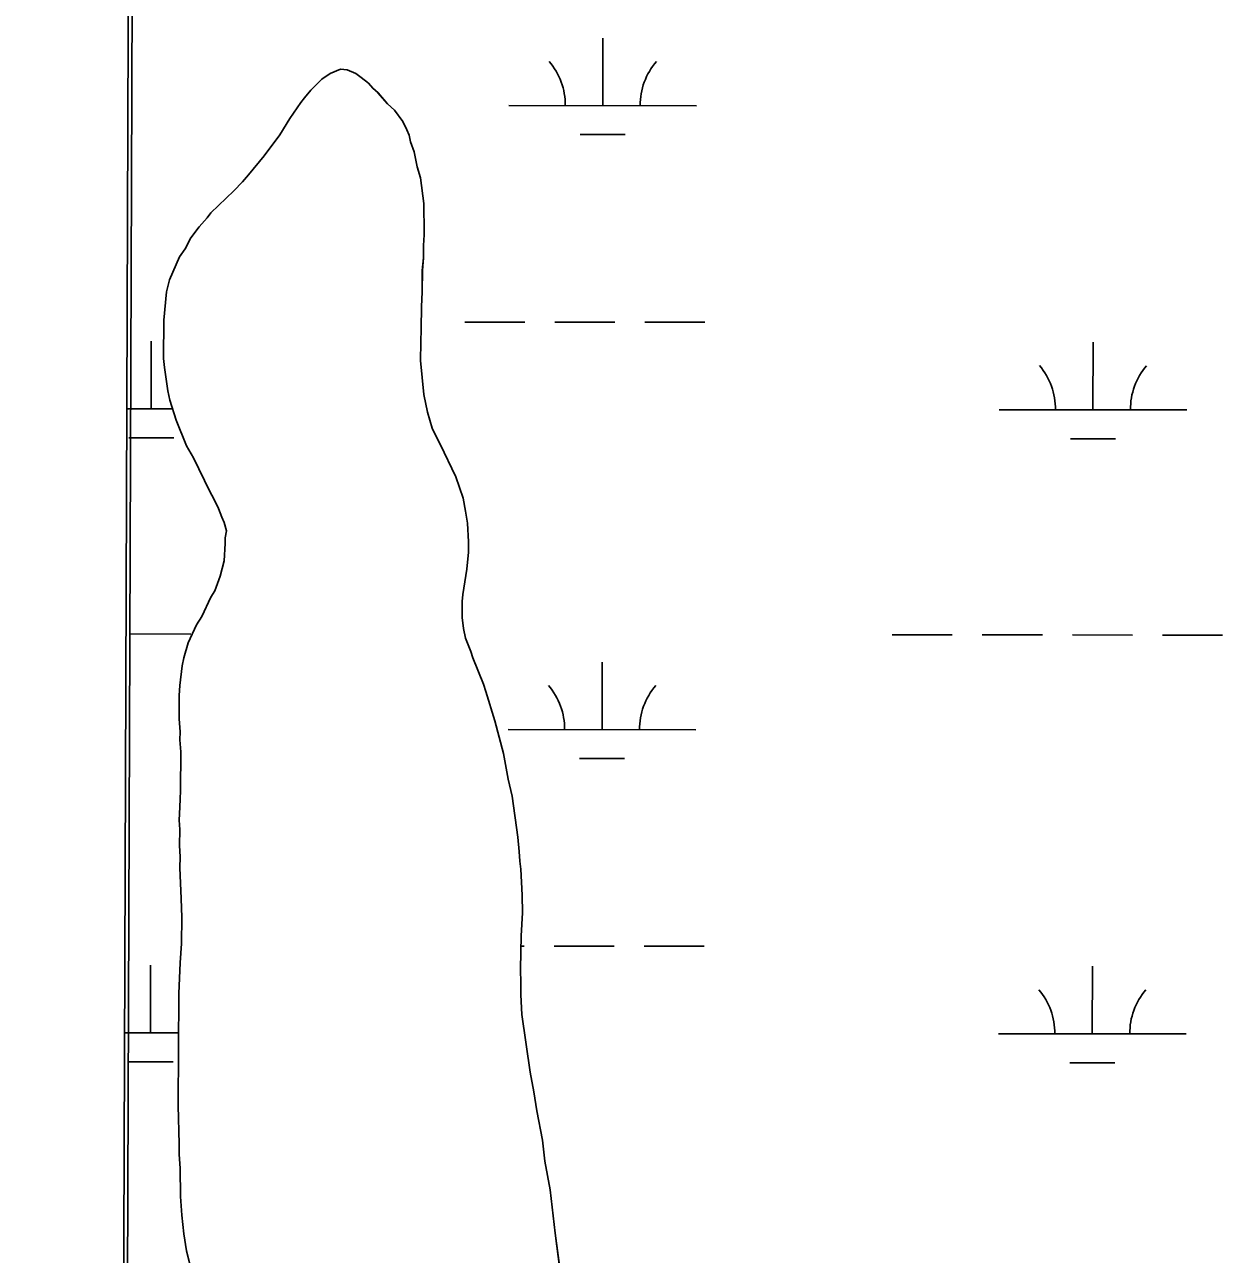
# Model space of a CAD drawing. Extents: x 3148686 to 3186545, y 916144 to 941516.
# Drawn here: x 3152922 to 3153565, y 936960 to 937616 of the extents above; entities that cross this region are included whole.
import ezdxf

# ---------------------------------------------------------------- set-up
doc = ezdxf.new("R2010")
doc.units = 0
for name, color, linetype in [('V-GRID-FRAM', 7, 'Continuous'), ('V-SITE-VEGE', 7, 'Continuous'), ('V-TOPO-SHOR', 7, 'Continuous'), ('V-WETL-SWMP', 7, 'Continuous')]:
    doc.layers.add(name, color=color, linetype=linetype)

msp = doc.modelspace()

# ---------------------------------------------------------------- linework, layer by layer
at = {"layer": 'V-GRID-FRAM'}
msp.add_lwpolyline([(3152987.17, 939742.73), (3184296.34, 939644.82), (3184247.4, 921455.76), (3152922.35, 921553.72), (3152987.17, 939742.73)], dxfattribs=at)
at = {"layer": 'V-SITE-VEGE'}
for p, q in [((3152987.17, 939742.73), (3152966.83, 934035.8)), ((3153085.24, 937589.61), (3153090.65, 937591.84)), ((3153090.65, 937591.84), (3153094.34, 937591.52)), ((3153094.34, 937591.52), (3153098.86, 937589.5)), ((3153074.95, 937580.61), (3153080.68, 937586.53)), ((3153080.68, 937586.53), (3153085.24, 937589.61)), ((3153098.86, 937589.5), (3153101.68, 937587.49)), ((3153101.68, 937587.49), (3153105.63, 937584.34)), ((3153071.52, 937576.67), (3153074.95, 937580.61)), ((3153105.63, 937584.34), (3153107.88, 937581.77)), ((3153107.88, 937581.77), (3153110.7, 937579.19)), ((3153110.7, 937579.19), (3153115.75, 937573.47)), ((3153063.76, 937565.67), (3153069.51, 937574.13)), ((3153069.51, 937574.13), (3153071.52, 937576.67)), ((3153115.75, 937573.47), (3153119.42, 937570.03)), ((3153058.3, 937556.92), (3153063.76, 937565.67)), ((3153119.42, 937570.03), (3153123.91, 937564.04)), ((3153123.91, 937564.04), (3153126.14, 937559.48)), ((3153126.14, 937559.48), (3153127.25, 937556.63)), ((3153049.98, 937545.63), (3153058.3, 937556.92)), ((3153127.25, 937556.63), (3153128.07, 937553.22)), ((3153128.07, 937553.22), (3153130.02, 937547.82)), ((3153041.67, 937535.48), (3153049.98, 937545.63)), ((3153130.02, 937547.82), (3153131.65, 937539.86)), ((3153131.65, 937539.86), (3153133.31, 937533.89)), ((3153038.52, 937531.82), (3153041.67, 937535.48)), ((3153133.31, 937533.89), (3153135.19, 937520.25)), ((3153021.64, 937515.22), (3153033.94, 937527.03)), ((3153033.94, 937527.03), (3153038.52, 937531.82)), ((3153135.19, 937520.25), (3153135.14, 937514.57)), ((3153015.33, 937507.89), (3153019.63, 937512.68)), ((3153019.63, 937512.68), (3153021.64, 937515.22)), ((3153135.14, 937514.57), (3153135.39, 937510.31)), ((3153011.03, 937501.97), (3153015.33, 937507.89)), ((3153135.39, 937510.31), (3153135.33, 937503.51)), ((3153007.86, 937496.03), (3153011.03, 937501.97)), ((3153135.33, 937503.51), (3153135, 937497.83)), ((3153004.99, 937491.8), (3153007.86, 937496.03)), ((3153135, 937497.83), (3153134.95, 937491.31)), ((3152999.5, 937479.64), (3153004.99, 937491.8)), ((3153134.95, 937491.31), (3153134.33, 937484.5)), ((3152998.02, 937473.13), (3152999.5, 937479.64)), ((3153134.33, 937484.5), (3153134.23, 937473.15)), ((3152996.48, 937458.1), (3152998.02, 937473.13)), ((3153134.23, 937473.15), (3153133.88, 937465.21)), ((3153133.88, 937465.21), (3153133.79, 937453.58)), ((3152996.31, 937437.67), (3152996.48, 937458.1)), ((3153133.79, 937453.58), (3153133.44, 937446.2)), ((3153133.44, 937446.2), (3153133.36, 937436.55)), ((3152996.84, 937432.85), (3152996.31, 937437.67)), ((3153133.36, 937436.55), (3153135.2, 937418.38)), ((3152998.73, 937420.34), (3152996.84, 937432.85)), ((3152999.82, 937415.51), (3152998.73, 937420.34)), ((3153003.14, 937404.7), (3152999.82, 937415.51)), ((3153135.2, 937418.38), (3153137.11, 937409)), ((3153137.11, 937409), (3153139.59, 937400.46)), ((3153008.7, 937391.04), (3153003.14, 937404.7)), ((3153139.59, 937400.46), (3153141.27, 937396.76)), ((3153141.27, 937396.76), (3153143.78, 937391.92)), ((3153012.34, 937384.76), (3153008.7, 937391.04)), ((3153143.78, 937391.92), (3153152.15, 937374.54)), ((3153020.99, 937366.81), (3153012.34, 937384.76)), ((3153152.15, 937374.54), (3153156.03, 937363.16)), ((3153023.23, 937362.82), (3153020.99, 937366.81)), ((3153025.74, 937357.7), (3153023.23, 937362.82)), ((3153156.03, 937363.16), (3153157.39, 937356.33)), ((3153027.41, 937353.14), (3153025.74, 937357.7)), ((3153157.39, 937356.33), (3153158.48, 937349.8)), ((3153028.8, 937350.29), (3153027.41, 937353.14)), ((3153029.9, 937345.74), (3153028.8, 937350.29)), ((3153158.48, 937349.8), (3153158.96, 937339.86)), ((3153029.27, 937338.94), (3153029.3, 937342.06)), ((3153029.3, 937342.06), (3153029.9, 937345.74)), ((3153028.63, 937329.86), (3153029.27, 937338.94)), ((3153158.96, 937339.86), (3153158.92, 937334.19)), ((3153026.58, 937321.65), (3153028.63, 937329.86)), ((3153158.61, 937330.79), (3153157.99, 937325.4)), ((3153158.92, 937334.19), (3153158.61, 937330.79)), ((3153157.99, 937325.4), (3153155.9, 937311.8)), ((3153023.68, 937313.73), (3153026.58, 937321.65)), ((3153016.75, 937300.17), (3153021.66, 937310.34)), ((3153021.66, 937310.34), (3153023.68, 937313.73)), ((3153155.9, 937311.8), (3153155.58, 937308.11)), ((3153155.58, 937308.11), (3153155.51, 937299.6)), ((3153013.88, 937295.65), (3153016.75, 937300.17)), ((3153155.51, 937299.6), (3153156.31, 937293.63)), ((3153009.55, 937286.03), (3153013.88, 937295.65)), ((3153156.31, 937293.63), (3153157.41, 937288.51)), ((3153007.21, 937278.11), (3153009.55, 937286.03)), ((3153157.41, 937288.51), (3153160.19, 937281.4)), ((3153006.32, 937273.86), (3153007.21, 937278.11)), ((3153160.19, 937281.4), (3153161.29, 937277.99)), ((3153161.29, 937277.99), (3153166.85, 937264.03)), ((3153005.1, 937263.37), (3153006.32, 937273.86)), ((3153004.78, 937257.98), (3153005.1, 937263.37)), ((3153166.85, 937264.03), (3153168.24, 937260.05)), ((3153004.67, 937245.5), (3153004.78, 937257.98)), ((3153168.24, 937260.05), (3153172.94, 937244.4)), ((3153005.19, 937238.68), (3153004.67, 937245.5)), ((3153172.94, 937244.4), (3153177.62, 937227.06)), ((3153005.15, 937234.42), (3153005.19, 937238.68)), ((3153005.67, 937227.9), (3153005.15, 937234.42)), ((3153005.5, 937207.18), (3153005.67, 937227.9)), ((3153177.62, 937227.06), (3153180.06, 937213.42)), ((3153180.06, 937213.42), (3153182.26, 937204.32)), ((3153005.18, 937202.93), (3153005.5, 937207.18)), ((3153182.26, 937204.32), (3153185.2, 937182.44)), ((3153004.8, 937191.58), (3153005.14, 937198.39)), ((3153005.14, 937198.39), (3153005.18, 937202.93)), ((3153005.04, 937186.47), (3153004.8, 937191.58)), ((3153004.97, 937177.96), (3153005.04, 937186.47)), ((3153185.2, 937182.44), (3153185.99, 937174.78)), ((3153005.21, 937172), (3153004.97, 937177.96)), ((3153005.16, 937166.04), (3153005.21, 937172)), ((3153185.99, 937174.78), (3153186.23, 937169.66)), ((3153005.88, 937149.86), (3153005.16, 937166.04)), ((3153186.23, 937169.66), (3153186.76, 937165.41)), ((3153186.76, 937165.41), (3153187.5, 937151.49)), ((3153006.08, 937139.64), (3153005.88, 937149.86)), ((3153187.5, 937151.49), (3153187.71, 937142.13)), ((3153005.96, 937125.74), (3153006.08, 937139.64)), ((3153187.71, 937142.13), (3153187.04, 937129.93)), ((3153005.31, 937115.53), (3153005.96, 937125.74)), ((3153187.04, 937129.93), (3153186.61, 937112.34)), ((3153004.61, 937099.07), (3153005.31, 937115.53)), ((3153186.61, 937112.34), (3153186.83, 937104.4)), ((3153186.83, 937104.4), (3153186.78, 937098.44)), ((3153004.12, 937039.49), (3153004.61, 937099.07)), ((3153186.78, 937098.44), (3153187.27, 937087.93)), ((3153187.27, 937087.93), (3153191.84, 937057.25)), ((3153191.84, 937057.25), (3153193.74, 937046.73)), ((3153193.74, 937046.73), (3153195.35, 937036.5)), ((3153004.81, 937018.77), (3153004.12, 937039.49)), ((3153195.35, 937036.5), (3153198.35, 937020.87)), ((3153198.35, 937020.87), (3153199.68, 937009.8)), ((3153004.76, 937013.38), (3153004.81, 937018.77)), ((3153005.27, 937005.99), (3153004.76, 937013.38)), ((3153199.68, 937009.8), (3153202.39, 936994.45)), ((3153005.43, 936990.95), (3153005.27, 937005.99)), ((3153202.39, 936994.45), (3153205.04, 936971.44)), ((3153006.2, 936981.02), (3153005.43, 936990.95)), ((3153007.25, 936971.08), (3153006.2, 936981.02)), ((3153008.6, 936961.98), (3153007.25, 936971.08)), ((3153205.04, 936971.44), (3153208.79, 936943.6)), ((3153014.92, 936936.96), (3153008.6, 936961.98))]:
    msp.add_line(p, q, dxfattribs=at)
at = {"layer": 'V-TOPO-SHOR'}
for points in [[(3153185.99, 937174.77), (3153185.2, 937182.44), (3153182.26, 937204.32), (3153180.06, 937213.42), (3153177.62, 937227.06), (3153172.94, 937244.4), (3153168.24, 937260.05), (3153166.85, 937264.03), (3153161.29, 937277.98), (3153160.19, 937281.4), (3153157.41, 937288.51), (3153156.31, 937293.63), (3153155.51, 937299.6), (3153155.58, 937308.11), (3153155.9, 937311.8), (3153157.99, 937325.4), (3153158.61, 937330.79), (3153158.92, 937334.19), (3153158.96, 937339.86), (3153158.48, 937349.8), (3153157.4, 937356.33), (3153156.03, 937363.16), (3153152.15, 937374.54), (3153143.78, 937391.92), (3153141.27, 937396.76), (3153139.59, 937400.46), (3153137.11, 937409), (3153135.2, 937418.38), (3153133.36, 937436.55), (3153133.44, 937446.2), (3153133.79, 937453.58), (3153133.88, 937465.21), (3153134.23, 937473.15), (3153134.33, 937484.5), (3153134.95, 937491.31), (3153135, 937497.83), (3153135.33, 937503.51), (3153135.39, 937510.31), (3153135.14, 937514.57), (3153135.19, 937520.25), (3153133.31, 937533.89), (3153131.65, 937539.86), (3153130.02, 937547.82), (3153128.07, 937553.22), (3153127.25, 937556.63), (3153126.14, 937559.48), (3153123.91, 937564.04), (3153119.42, 937570.03), (3153115.75, 937573.47), (3153110.7, 937579.19), (3153107.88, 937581.77), (3153105.63, 937584.34), (3153101.68, 937587.49), (3153098.86, 937589.5), (3153094.34, 937591.52), (3153090.65, 937591.84), (3153085.24, 937589.61), (3153080.68, 937586.53), (3153074.95, 937580.61), (3153071.52, 937576.67), (3153069.51, 937574.13), (3153063.76, 937565.67), (3153058.3, 937556.92), (3153049.98, 937545.63), (3153041.67, 937535.48), (3153038.52, 937531.82), (3153033.94, 937527.03), (3153021.64, 937515.22), (3153019.63, 937512.68), (3153015.33, 937507.89), (3153011.03, 937501.97), (3153007.86, 937496.03), (3153004.99, 937491.8), (3152999.5, 937479.64), (3152998.02, 937473.13), (3152996.48, 937458.1), (3152996.31, 937437.67), (3152996.84, 937432.85), (3152998.73, 937420.34), (3152999.82, 937415.51), (3153003.14, 937404.7), (3153008.7, 937391.04), (3153012.34, 937384.76), (3153020.99, 937366.81), (3153023.23, 937362.82), (3153025.74, 937357.7), (3153027.41, 937353.14), (3153028.8, 937350.29), (3153029.9, 937345.74), (3153029.3, 937342.06), (3153029.27, 937338.94), (3153028.63, 937329.86), (3153026.58, 937321.65), (3153023.68, 937313.73), (3153021.66, 937310.34), (3153016.75, 937300.17), (3153013.88, 937295.65), (3153009.55, 937286.04), (3153007.21, 937278.11), (3153006.33, 937273.86), (3153005.1, 937263.37)], [(3153005.1, 937263.37), (3153004.78, 937257.98), (3153004.67, 937245.5), (3153005.19, 937238.68), (3153005.15, 937234.42), (3153005.67, 937227.9), (3153005.5, 937207.18), (3153005.18, 937202.93), (3153005.14, 937198.39), (3153004.8, 937191.58), (3153005.04, 937186.47), (3153004.97, 937177.96), (3153005.21, 937172), (3153005.16, 937166.04), (3153005.88, 937149.86), (3153006.08, 937139.64), (3153005.96, 937125.74), (3153005.31, 937115.53), (3153004.61, 937099.07), (3153004.12, 937039.49), (3153004.81, 937018.77), (3153004.76, 937013.38), (3153005.27, 937005.99), (3153005.43, 936990.95), (3153006.2, 936981.02), (3153007.25, 936971.08), (3153008.6, 936961.98), (3153014.92, 936936.96)], [(3153208.79, 936943.6), (3153205.04, 936971.44), (3153202.39, 936994.45), (3153199.68, 937009.8), (3153198.35, 937020.87), (3153195.36, 937036.5), (3153193.74, 937046.73), (3153191.84, 937057.25), (3153187.27, 937087.93), (3153186.78, 937098.44), (3153186.83, 937104.4), (3153186.61, 937112.34), (3153187.04, 937129.93), (3153187.71, 937142.13), (3153187.5, 937151.49), (3153186.76, 937165.41), (3153186.23, 937169.66), (3153185.99, 937174.77)]]:
    msp.add_lwpolyline(points, dxfattribs=at)
at = {"layer": 'V-WETL-SWMP'}
for p, q in [((3153230.48, 937572.44), (3153230.51, 937608.44)), ((3153180.48, 937572.5), (3153280.48, 937572.39)), ((3153218.46, 937557.03), (3153242.46, 937557)), ((3153156.95, 937457.09), (3153188.95, 937457.06)), ((3153204.95, 937457.04), (3153236.95, 937457.01)), ((3153252.95, 937456.99), (3153284.95, 937456.95)), ((3152989.83, 937410.84), (3152989.87, 937446.84)), ((3153491.74, 937410.31), (3153491.78, 937446.31)), ((3152976.84, 937410.85), (3153001.26, 937410.82)), ((3153441.74, 937410.36), (3153541.74, 937410.25)), ((3152977.82, 937395.42), (3153001.82, 937395.39)), ((3153479.73, 937394.89), (3153503.73, 937394.86)), ((3152978.86, 937290.78), (3153010.86, 937290.74)), ((3153384.77, 937290.35), (3153416.77, 937290.32)), ((3153432.77, 937290.3), (3153464.77, 937290.26)), ((3153480.77, 937290.25), (3153512.77, 937290.21)), ((3153528.77, 937290.2), (3153560.77, 937290.16)), ((3153230.13, 937239.77), (3153230.16, 937275.77)), ((3153180.13, 937239.82), (3153280.13, 937239.72)), ((3153218.11, 937224.35), (3153242.11, 937224.33)), ((3153186.91, 937124.38), (3153188.6, 937124.38)), ((3153204.6, 937124.36), (3153236.6, 937124.33)), ((3153252.6, 937124.31), (3153284.6, 937124.28)), ((3152989.48, 937078.16), (3152989.52, 937114.16)), ((3153491.39, 937077.63), (3153491.43, 937113.63)), ((3152975.65, 937078.18), (3153004.44, 937078.15)), ((3153441.39, 937077.68), (3153541.39, 937077.58)), ((3152977.47, 937062.74), (3153001.47, 937062.72)), ((3153479.38, 937062.21), (3153503.38, 937062.19))]:
    msp.add_line(p, q, dxfattribs=at)
for points in [[(3152985.16, 939745.14), (3152962, 933246.45)], [(3153014.92, 936936.96), (3153008.6, 936961.98), (3153007.25, 936971.08), (3153006.2, 936981.02), (3153005.43, 936990.95), (3153005.27, 937005.99), (3153004.76, 937013.38), (3153004.81, 937018.77), (3153004.12, 937039.49), (3153004.61, 937099.07), (3153005.31, 937115.53), (3153005.97, 937125.74), (3153006.08, 937139.64), (3153005.88, 937149.86), (3153005.16, 937166.04), (3153005.21, 937172), (3153004.97, 937177.96), (3153005.04, 937186.47), (3153004.8, 937191.58), (3153005.14, 937198.39), (3153005.18, 937202.93), (3153005.5, 937207.18), (3153005.67, 937227.9), (3153005.15, 937234.43), (3153005.19, 937238.68), (3153004.67, 937245.5), (3153004.78, 937257.98), (3153005.1, 937263.37), (3153006.33, 937273.86), (3153007.21, 937278.11), (3153009.55, 937286.04), (3153013.88, 937295.65), (3153016.76, 937300.16), (3153021.66, 937310.34), (3153023.68, 937313.73), (3153026.58, 937321.65), (3153028.63, 937329.86), (3153029.27, 937338.94), (3153029.3, 937342.06), (3153029.9, 937345.74), (3153028.8, 937350.29), (3153027.41, 937353.14), (3153025.74, 937357.7), (3153023.23, 937362.82), (3153020.99, 937366.81), (3153012.34, 937384.76), (3153008.7, 937391.03), (3153003.14, 937404.7), (3152999.82, 937415.51), (3152998.73, 937420.34), (3152996.84, 937432.85), (3152996.32, 937437.67), (3152996.48, 937458.1), (3152998.02, 937473.13), (3152999.5, 937479.64), (3153004.99, 937491.8), (3153007.86, 937496.03), (3153011.03, 937501.97), (3153015.33, 937507.89), (3153019.63, 937512.68), (3153021.64, 937515.22), (3153033.94, 937527.04), (3153038.52, 937531.82), (3153041.67, 937535.49), (3153049.98, 937545.63), (3153058.3, 937556.92), (3153063.76, 937565.67), (3153069.51, 937574.13), (3153071.51, 937576.67), (3153074.95, 937580.62), (3153080.68, 937586.53), (3153085.24, 937589.61), (3153090.65, 937591.84), (3153094.34, 937591.52), (3153098.86, 937589.5), (3153101.68, 937587.49), (3153105.63, 937584.34), (3153107.88, 937581.76), (3153110.69, 937579.19), (3153115.75, 937573.47), (3153119.42, 937570.04), (3153123.91, 937564.04), (3153126.14, 937559.48), (3153127.25, 937556.63), (3153128.08, 937553.22), (3153130.02, 937547.82), (3153131.66, 937539.86), (3153133.31, 937533.88), (3153135.18, 937520.25), (3153135.14, 937514.57), (3153135.39, 937510.31), (3153135.33, 937503.5), (3153135, 937497.83), (3153134.95, 937491.31), (3153134.32, 937484.5), (3153134.23, 937473.15), (3153133.88, 937465.21), (3153133.79, 937453.57), (3153133.44, 937446.2), (3153133.36, 937436.55), (3153135.2, 937418.38), (3153137.11, 937409), (3153139.6, 937400.46), (3153141.27, 937396.76), (3153143.78, 937391.92), (3153152.15, 937374.54), (3153156.03, 937363.16), (3153157.4, 937356.33), (3153158.48, 937349.8), (3153158.96, 937339.86), (3153158.92, 937334.19), (3153158.61, 937330.79), (3153157.99, 937325.4), (3153155.9, 937311.8), (3153155.58, 937308.11), (3153155.51, 937299.6), (3153156.32, 937293.63), (3153157.41, 937288.51), (3153160.19, 937281.4), (3153161.29, 937277.98), (3153166.85, 937264.03), (3153168.24, 937260.05), (3153172.94, 937244.4), (3153177.62, 937227.06), (3153180.06, 937213.42), (3153182.26, 937204.32), (3153185.2, 937182.44), (3153185.99, 937174.77), (3153186.23, 937169.67), (3153186.76, 937165.4), (3153187.5, 937151.49), (3153187.71, 937142.13), (3153187.04, 937129.93), (3153186.61, 937112.34), (3153186.83, 937104.39), (3153186.78, 937098.44), (3153187.27, 937087.93), (3153191.84, 937057.25), (3153193.74, 937046.73), (3153195.36, 937036.5), (3153198.35, 937020.87), (3153199.68, 937009.8), (3153202.39, 936994.45), (3153205.04, 936971.44), (3153208.79, 936943.6)]]:
    msp.add_lwpolyline(points, dxfattribs=at)
for centre, start, end in [((3153175.23, 937572.98), 359.16781, 40.71147), ((3153285.72, 937572.86), 139.1678, 180.71146), ((3153436.5, 937410.84), 359.16781, 40.71147), ((3153546.99, 937410.72), 139.1678, 180.71146), ((3153174.88, 937240.3), 359.16781, 40.71147), ((3153285.37, 937240.19), 139.1678, 180.71146), ((3153436.15, 937078.17), 359.16781, 40.71147), ((3153546.64, 937078.05), 139.1678, 180.71146)]:
    msp.add_arc(centre, 35.25, start, end, dxfattribs=at)

doc.saveas('drawing.dxf')
